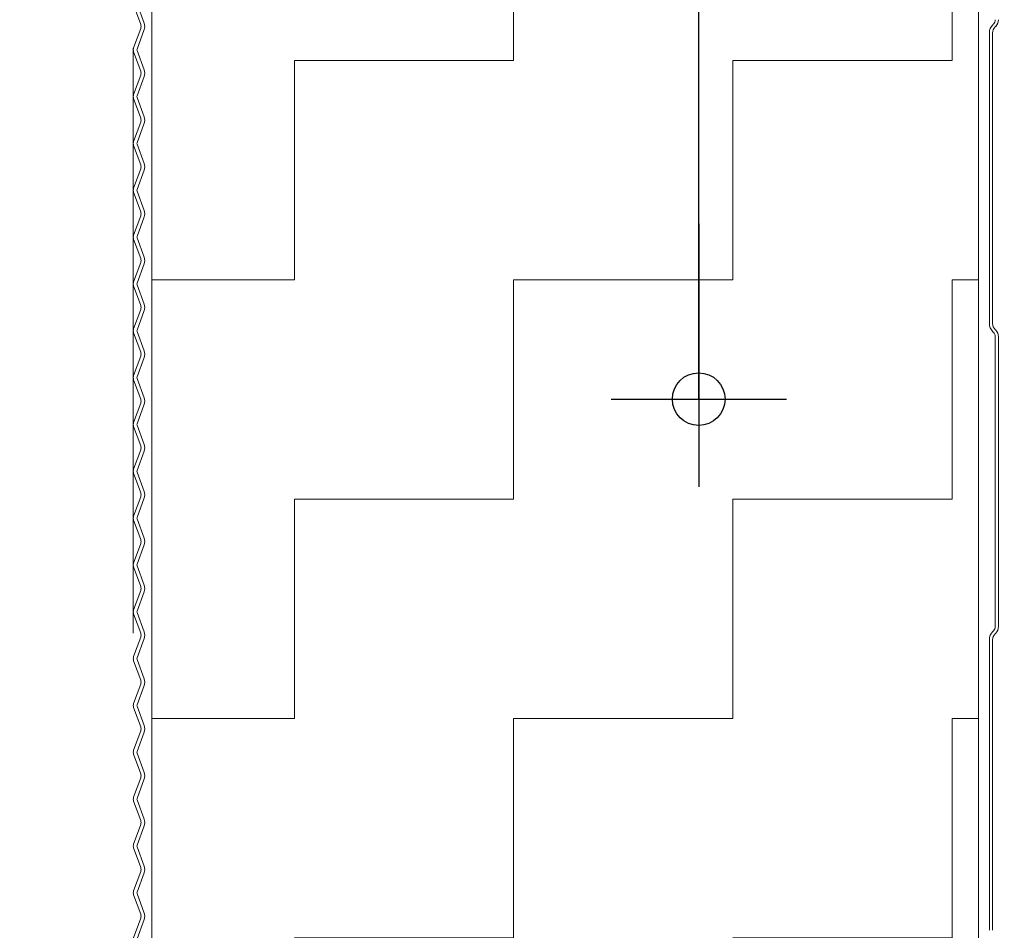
# Model space of a CAD drawing. Header units: metres. Extents: x 1316.5 to 1415.3, y -94.1 to -52.
# Tile 403 of 656: x 1400.578 to 1400.746, y -73.986 to -73.83. Entities that reach past the tile are written whole.
import ezdxf

# ---------------------------------------------------------------- set-up
doc = ezdxf.new("R2010")
doc.units = ezdxf.units.M
doc.header["$PDMODE"] = 65
doc.linetypes.add('AUSGEZOGEN', pattern=[0])
doc.linetypes.add('PUNKT2_S9', pattern=[0.0015, 0, -0.0015])
doc.layers.add('XR$4$_42143', color=7, linetype='Continuous')
doc.layers.add('XR$4$_42154', color=7, linetype='Continuous')
for name, color, linetype, lineweight in [('XR$4$Maßlinie 1_50', 7, 'AUSGEZOGEN', 25), ('XR$4$Muster', 4, 'AUSGEZOGEN', 13), ('XR$4$Wand Mauerwerk nt', 7, 'AUSGEZOGEN', 25), ('XR$4$Wand Mauerwerk tr_1', 42, 'AUSGEZOGEN', 18)]:
    doc.layers.add(name, color=color, linetype=linetype, lineweight=lineweight)
doc.styles.add('ARIAL', font='arial.ttf')
doc.dimstyles.new('DIMSTYLE_4', dxfattribs={"dimtxt": 0.04, "dimasz": 0.03, "dimexe": 0, "dimexo": 1e-06, "dimgap": 0.02, "dimtad": 2, "dimdec": 1, "dimlfac": 100, "dimrnd": 0.5, "dimzin": 4, "dimdsep": 46, "dimtxsty": 'ARIAL', "dimblk1": 'ALL_ML_KREIS', "dimblk2": 'ALL_ML_KREIS', "dimsah": 1, "dimcen": 0, "dimse1": 1, "dimse2": 1, "dimclrd": 7, "dimclre": 7, "dimclrt": 7, "dimadec": 0, "dimazin": 0, "dimtfac": 1, "dimtdec": 0, "dimtix": 1, "dimtmove": 2, "dimatfit": 3, "dimfxl": 0, "dimtzin": 0, "dimlwd": 0, "dimlwe": 25, "dimarcsym": 0})
doc.dimstyles.new('DIMSTYLE_5', dxfattribs={"dimtxt": 0.04, "dimasz": 0.03, "dimexe": 0, "dimexo": 1e-06, "dimgap": 0.02, "dimtad": 2, "dimdec": 1, "dimlfac": 100, "dimrnd": 0.5, "dimzin": 4, "dimdsep": 46, "dimtxsty": 'ARIAL', "dimblk1": 'ALL_ML_KREIS', "dimblk2": 'ALL_ML_KREIS', "dimsah": 1, "dimcen": 0, "dimse1": 1, "dimse2": 1, "dimclrd": 7, "dimclre": 7, "dimclrt": 7, "dimadec": 0, "dimazin": 0, "dimtfac": 1, "dimtdec": 0, "dimtix": 1, "dimtmove": 2, "dimatfit": 3, "dimfxl": 0, "dimtvp": 1.2, "dimtzin": 0, "dimlwd": 0, "dimlwe": 25, "dimarcsym": 0})

# ---------------------------------------------------------------- blocks, each defined once
blk = doc.blocks.new('ALL_ML_KREIS')
at = {"color": 0, "linetype": 'ByBlock', "lineweight": -2}
for p, q in [((0, -0.5), (0, 0.5)), ((-1, 0), (0.5, 0))]:
    blk.add_line(p, q, dxfattribs=at)
blk.add_circle((0, 0), 0.15, dxfattribs=at)
blk = doc.blocks.new('*D426')
at = {"layer": 'DEFPOINTS', "color": 7, "linetype": 'AUSGEZOGEN', "lineweight": 25, "transparency": 33554687}
for p in [(1400.93809, -73.89537), (1400.48086, -73.90537), (1400.85393, -73.90537)]:
    blk.add_point(p, dxfattribs=at)
at = {"layer": 'XR$4$Maßlinie 1_50', "color": 7, "linetype": 'AUSGEZOGEN', "lineweight": -2, "transparency": 33554687}
blk.add_line((1400.48086, -73.90537), (1400.48086, -73.89537), dxfattribs=at)
at = {"layer": 'XR$4$Maßlinie 1_50', "color": 7, "linetype": 'AUSGEZOGEN', "lineweight": 25, "transparency": 33554687, "xscale": 0.03, "yscale": 0.03, "zscale": 0.03}
for p, rotation in [((1400.48086, -73.90537), 270), ((1400.48086, -73.89537), 90)]:
    blk.add_blockref('ALL_ML_KREIS', p, dxfattribs=dict(at, rotation=rotation))
at = {"layer": 'XR$4$Maßlinie 1_50', "color": 7, "linetype": 'AUSGEZOGEN', "lineweight": 25, "transparency": 33554687, "insert": (1400.43586, -73.89678), "char_height": 0.04, "width": 0.12, "attachment_point": 5, "rotation": 90, "style": 'ARIAL'}
blk.add_mtext('\\A1;{\\A1;{1\\H0.026400;\\S^ ;}}', dxfattribs=at)
blk = doc.blocks.new('*D427')
at = {"layer": 'DEFPOINTS', "color": 7, "linetype": 'AUSGEZOGEN', "lineweight": 25, "transparency": 33554687}
for p in [(1400.85325, -73.49537), (1400.48086, -73.89537), (1400.93809, -73.89537)]:
    blk.add_point(p, dxfattribs=at)
at = {"layer": 'XR$4$Maßlinie 1_50', "color": 7, "linetype": 'AUSGEZOGEN', "lineweight": -2, "transparency": 33554687}
blk.add_line((1400.48086, -73.89537), (1400.48086, -73.49537), dxfattribs=at)
at = {"layer": 'XR$4$Maßlinie 1_50', "color": 7, "linetype": 'AUSGEZOGEN', "lineweight": 25, "transparency": 33554687, "xscale": 0.03, "yscale": 0.03, "zscale": 0.03}
for p, rotation in [((1400.48086, -73.49537), 90), ((1400.48086, -73.89537), 270)]:
    blk.add_blockref('ALL_ML_KREIS', p, dxfattribs=dict(at, rotation=rotation))
at = {"layer": 'XR$4$Maßlinie 1_50', "color": 7, "linetype": 'AUSGEZOGEN', "lineweight": 25, "transparency": 33554687, "insert": (1400.45018, -73.69711), "char_height": 0.04, "width": 0.16, "attachment_point": 5, "rotation": 90, "style": 'ARIAL'}
blk.add_mtext('\\A1;{\\A1;{40\\H0.026400;\\S^ ;}}', dxfattribs=at)
blk = doc.blocks.new('*D491')
at = {"layer": 'DEFPOINTS', "color": 7, "linetype": 'AUSGEZOGEN', "lineweight": 25, "transparency": 33554687}
for p in [(1400.74203, -73.72037), (1400.69419, -73.89537), (1400.74747, -73.89537)]:
    blk.add_point(p, dxfattribs=at)
at = {"layer": 'XR$4$Maßlinie 1_50', "color": 7, "linetype": 'AUSGEZOGEN', "lineweight": -2, "transparency": 33554687}
blk.add_line((1400.69419, -73.89537), (1400.69419, -73.72037), dxfattribs=at)
at = {"layer": 'XR$4$Maßlinie 1_50', "color": 7, "linetype": 'AUSGEZOGEN', "lineweight": 25, "transparency": 33554687, "xscale": 0.03, "yscale": 0.03, "zscale": 0.03}
for p, rotation in [((1400.69419, -73.72037), 90), ((1400.69419, -73.89537), 270)]:
    blk.add_blockref('ALL_ML_KREIS', p, dxfattribs=dict(at, rotation=rotation))
at = {"layer": 'XR$4$Maßlinie 1_50', "color": 7, "linetype": 'AUSGEZOGEN', "lineweight": 25, "transparency": 33554687, "insert": (1400.66419, -73.7916), "char_height": 0.04, "width": 0.16, "attachment_point": 5, "rotation": 90, "style": 'ARIAL'}
blk.add_mtext('\\A1;{\\A1;{17\\H0.026400;\\S5^ ;}}', dxfattribs=at)

msp = doc.modelspace()

# ---------------------------------------------------------------- hatches: boundary and pattern name
at = {"layer": 'XR$4$Muster', "linetype": 'AUSGEZOGEN', "lineweight": 13, "transparency": 33554687}
h = msp.add_hatch(dxfattribs=at)
h.set_pattern_fill('MUSTER', color=4, scale=0.0375, angle=90, style=0, pattern_type=2)
h.set_pattern_definition([(90, (-0.075, 0.075), (-0.0375, 0.0375), [0.0375, -0.0375]), (180, (-0.075, 0.075), (-0.0375, -0.0375), [0.0375, -0.0375])])
h.paths.add_polyline_path([(1400.74203, -74.24147), (1400.74203, -73.72037), (1400.60062, -73.72037), (1400.60062, -74.24147)], flags=0)

# ---------------------------------------------------------------- linework, layer by layer
at = {"layer": 'XR$4$_42143', "color": 30, "linetype": 'AUSGEZOGEN', "lineweight": 13, "transparency": 33554687}
for p, q in [((1400.59753, -73.82797), (1400.59874, -73.83129)), ((1400.59933, -73.83107), (1400.59812, -73.82775)), ((1400.74461, -73.83123), (1400.7445, -73.83133)), ((1400.59874, -73.83197), (1400.59753, -73.83529)), ((1400.59812, -73.83551), (1400.59933, -73.83219)), ((1400.74392, -73.83275), (1400.74392, -73.88243)), ((1400.74447, -73.88243), (1400.74447, -73.83275)), ((1400.74489, -73.83172), (1400.745, -73.83162)), ((1400.59753, -73.83597), (1400.59874, -73.8393)), ((1400.59933, -73.83908), (1400.59812, -73.83576)), ((1400.59874, -73.83998), (1400.59753, -73.8433)), ((1400.59812, -73.84352), (1400.59933, -73.84019)), ((1400.59753, -73.84398), (1400.59874, -73.8473)), ((1400.59933, -73.84709), (1400.59812, -73.84377)), ((1400.59874, -73.84799), (1400.59753, -73.85131)), ((1400.59812, -73.85152), (1400.59933, -73.8482)), ((1400.59753, -73.85199), (1400.59874, -73.85531)), ((1400.59933, -73.8551), (1400.59812, -73.85178)), ((1400.59874, -73.856), (1400.59753, -73.85932)), ((1400.59812, -73.85953), (1400.59933, -73.85621)), ((1400.59753, -73.86), (1400.59874, -73.86332)), ((1400.59933, -73.86311), (1400.59812, -73.85979)), ((1400.59874, -73.86401), (1400.59753, -73.86733)), ((1400.59812, -73.86754), (1400.59933, -73.86422)), ((1400.59753, -73.86801), (1400.59874, -73.87133)), ((1400.59933, -73.87112), (1400.59812, -73.86779)), ((1400.59874, -73.87201), (1400.59753, -73.87533)), ((1400.59812, -73.87555), (1400.59933, -73.87223)), ((1400.59753, -73.87602), (1400.59874, -73.87934)), ((1400.59933, -73.87912), (1400.59812, -73.8758)), ((1400.59874, -73.88002), (1400.59753, -73.88334)), ((1400.59812, -73.88356), (1400.59933, -73.88024)), ((1400.745, -73.88356), (1400.74489, -73.88346)), ((1400.59753, -73.88403), (1400.59874, -73.88735)), ((1400.59933, -73.88713), (1400.59812, -73.88381)), ((1400.7445, -73.88384), (1400.74461, -73.88395)), ((1400.74492, -73.88469), (1400.74492, -73.93425)), ((1400.74547, -73.93425), (1400.74547, -73.88469)), ((1400.59874, -73.88803), (1400.59753, -73.89135)), ((1400.59812, -73.89157), (1400.59933, -73.88825)), ((1400.59753, -73.89204), (1400.59874, -73.89536)), ((1400.59933, -73.89514), (1400.59812, -73.89182)), ((1400.59874, -73.89604), (1400.59753, -73.89936)), ((1400.59812, -73.89958), (1400.59933, -73.89625)), ((1400.59753, -73.90004), (1400.59874, -73.90336)), ((1400.59933, -73.90315), (1400.59812, -73.89983)), ((1400.59874, -73.90405), (1400.59753, -73.90737)), ((1400.59812, -73.90758), (1400.59933, -73.90426)), ((1400.59753, -73.90805), (1400.59874, -73.91137)), ((1400.59933, -73.91116), (1400.59812, -73.90784)), ((1400.59874, -73.91206), (1400.59753, -73.91538)), ((1400.59812, -73.91559), (1400.59933, -73.91227)), ((1400.59753, -73.91606), (1400.59874, -73.91938)), ((1400.59933, -73.91917), (1400.59812, -73.91585)), ((1400.59874, -73.92007), (1400.59753, -73.92339)), ((1400.59812, -73.9236), (1400.59933, -73.92028)), ((1400.59753, -73.92407), (1400.59874, -73.92739)), ((1400.59933, -73.92718), (1400.59812, -73.92385)), ((1400.59874, -73.92807), (1400.59753, -73.93139)), ((1400.59812, -73.93161), (1400.59933, -73.92829)), ((1400.59753, -73.93208), (1400.59874, -73.9354)), ((1400.59933, -73.93518), (1400.59812, -73.93186)), ((1400.74461, -73.93499), (1400.7445, -73.9351)), ((1400.74489, -73.93549), (1400.745, -73.93538)), ((1400.59874, -73.93608), (1400.59753, -73.9394)), ((1400.59812, -73.93962), (1400.59933, -73.9363)), ((1400.74392, -73.93651), (1400.74392, -73.9862)), ((1400.74447, -73.9862), (1400.74447, -73.93651)), ((1400.59753, -73.94009), (1400.59874, -73.94341)), ((1400.59933, -73.94319), (1400.59812, -73.93987)), ((1400.59874, -73.94409), (1400.59753, -73.94741)), ((1400.59812, -73.94763), (1400.59933, -73.94431)), ((1400.59753, -73.9481), (1400.59874, -73.95142)), ((1400.59933, -73.9512), (1400.59812, -73.94788)), ((1400.59874, -73.9521), (1400.59753, -73.95542)), ((1400.59812, -73.95564), (1400.59933, -73.95232)), ((1400.59753, -73.9561), (1400.59874, -73.95943)), ((1400.59933, -73.95921), (1400.59812, -73.95589)), ((1400.59874, -73.96011), (1400.59753, -73.96343)), ((1400.59812, -73.96364), (1400.59933, -73.96032)), ((1400.59753, -73.96411), (1400.59874, -73.96743)), ((1400.59933, -73.96722), (1400.59812, -73.9639)), ((1400.59874, -73.96812), (1400.59753, -73.97144)), ((1400.59812, -73.97165), (1400.59933, -73.96833)), ((1400.59753, -73.97212), (1400.59874, -73.97544)), ((1400.59933, -73.97523), (1400.59812, -73.97191)), ((1400.59874, -73.97613), (1400.59753, -73.97945)), ((1400.59812, -73.97966), (1400.59933, -73.97634)), ((1400.59753, -73.98013), (1400.59874, -73.98345)), ((1400.59933, -73.98324), (1400.59812, -73.97992)), ((1400.59874, -73.98413), (1400.59753, -73.98746)), ((1400.59812, -73.98767), (1400.59933, -73.98435))]:
    msp.add_line(p, q, dxfattribs=at)
for centre, radius, start, end in [((1400.5978, -73.83163), 0.001, 340.0189, 19.9791), ((1400.5978, -73.83163), 0.00163, 340.0189, 19.9791), ((1400.74592, -73.83275), 0.002, 135, 180), ((1400.74387, -73.83049), 0.00105, 315, 0), ((1400.74387, -73.83049), 0.0016, 315, 0), ((1400.74592, -73.83275), 0.00145, 135, 180), ((1400.59847, -73.83563), 0.001, 160.0189, 199.9791), ((1400.59847, -73.83563), 0.00037, 160.0189, 199.9791), ((1400.5978, -73.83964), 0.001, 340.0189, 19.9791), ((1400.5978, -73.83964), 0.00163, 340.0189, 19.9791), ((1400.59847, -73.84364), 0.001, 160.0189, 199.9791), ((1400.59847, -73.84364), 0.00037, 160.0189, 199.9791), ((1400.5978, -73.84765), 0.001, 340.0189, 19.9791), ((1400.5978, -73.84765), 0.00163, 340.0189, 19.9791), ((1400.59847, -73.85165), 0.001, 160.0189, 199.9791), ((1400.59847, -73.85165), 0.00037, 160.0189, 199.9791), ((1400.5978, -73.85565), 0.001, 340.0189, 19.9791), ((1400.5978, -73.85565), 0.00163, 340.0189, 19.9791), ((1400.59847, -73.85966), 0.001, 160.0189, 199.9791), ((1400.59847, -73.85966), 0.00037, 160.0189, 199.9791), ((1400.5978, -73.86366), 0.001, 340.0189, 19.9791), ((1400.5978, -73.86366), 0.00163, 340.0189, 19.9791), ((1400.59847, -73.86767), 0.001, 160.0189, 199.9791), ((1400.59847, -73.86767), 0.00037, 160.0189, 199.9791), ((1400.5978, -73.87167), 0.001, 340.0189, 19.9791), ((1400.5978, -73.87167), 0.00163, 340.0189, 19.9791), ((1400.59847, -73.87568), 0.001, 160.0189, 199.9791), ((1400.59847, -73.87568), 0.00037, 160.0189, 199.9791), ((1400.5978, -73.87968), 0.001, 340.0189, 19.9791), ((1400.5978, -73.87968), 0.00163, 340.0189, 19.9791), ((1400.59847, -73.88368), 0.001, 160.0189, 199.9791), ((1400.59847, -73.88368), 0.00037, 160.0189, 199.9791), ((1400.74592, -73.88243), 0.002, 180, 225), ((1400.74592, -73.88243), 0.00145, 180, 225), ((1400.74387, -73.88469), 0.0016, 0, 45), ((1400.74387, -73.88469), 0.00105, 0, 45), ((1400.5978, -73.88769), 0.001, 340.0189, 19.9791), ((1400.5978, -73.88769), 0.001, 340.0189, 19.9791), ((1400.5978, -73.88769), 0.00163, 340.0189, 19.9791), ((1400.5978, -73.88769), 0.00163, 340.0189, 19.9791), ((1400.59847, -73.89169), 0.001, 160.0189, 199.9791), ((1400.59847, -73.89169), 0.00037, 160.0189, 199.9791), ((1400.5978, -73.8957), 0.001, 340.0189, 19.9791), ((1400.5978, -73.8957), 0.00163, 340.0189, 19.9791), ((1400.59847, -73.8997), 0.001, 160.0189, 199.9791), ((1400.59847, -73.8997), 0.00037, 160.0189, 199.9791), ((1400.5978, -73.90371), 0.001, 340.0189, 19.9791), ((1400.5978, -73.90371), 0.001, 340.0189, 19.9791), ((1400.5978, -73.90371), 0.00163, 340.0189, 19.9791), ((1400.5978, -73.90371), 0.00163, 340.0189, 19.9791), ((1400.59847, -73.90771), 0.001, 160.0189, 199.9791), ((1400.59847, -73.90771), 0.00037, 160.0189, 199.9791), ((1400.5978, -73.91172), 0.001, 340.0189, 19.9791), ((1400.5978, -73.91172), 0.00163, 340.0189, 19.9791), ((1400.59847, -73.91572), 0.001, 160.0189, 199.9791), ((1400.59847, -73.91572), 0.00037, 160.0189, 199.9791), ((1400.5978, -73.91972), 0.001, 340.0189, 19.9791), ((1400.5978, -73.91972), 0.001, 340.0189, 19.9791), ((1400.5978, -73.91972), 0.00163, 340.0189, 19.9791), ((1400.5978, -73.91972), 0.00163, 340.0189, 19.9791), ((1400.59847, -73.92373), 0.001, 160.0189, 199.9791), ((1400.59847, -73.92373), 0.00037, 160.0189, 199.9791), ((1400.5978, -73.92773), 0.001, 340.0189, 19.9791), ((1400.5978, -73.92773), 0.00163, 340.0189, 19.9791), ((1400.59847, -73.93174), 0.001, 160.0189, 199.9791), ((1400.59847, -73.93174), 0.00037, 160.0189, 199.9791), ((1400.5978, -73.93574), 0.001, 340.0189, 19.9791), ((1400.5978, -73.93574), 0.001, 340.0189, 19.9791), ((1400.5978, -73.93574), 0.00163, 340.0189, 19.9791), ((1400.5978, -73.93574), 0.00163, 340.0189, 19.9791), ((1400.74592, -73.93651), 0.002, 135, 180), ((1400.74592, -73.93651), 0.00145, 135, 180), ((1400.74387, -73.93425), 0.00105, 315, 0), ((1400.74387, -73.93425), 0.0016, 315, 0), ((1400.59847, -73.93975), 0.001, 160.0189, 199.9791), ((1400.59847, -73.93975), 0.00037, 160.0189, 199.9791), ((1400.5978, -73.94375), 0.001, 340.0189, 19.9791), ((1400.5978, -73.94375), 0.00163, 340.0189, 19.9791), ((1400.59847, -73.94775), 0.001, 160.0189, 199.9791), ((1400.59847, -73.94775), 0.00037, 160.0189, 199.9791), ((1400.5978, -73.95176), 0.001, 340.0189, 19.9791), ((1400.5978, -73.95176), 0.00163, 340.0189, 19.9791), ((1400.59847, -73.95576), 0.001, 160.0189, 199.9791), ((1400.59847, -73.95576), 0.00037, 160.0189, 199.9791), ((1400.5978, -73.95977), 0.001, 340.0189, 19.9791), ((1400.5978, -73.95977), 0.00163, 340.0189, 19.9791), ((1400.59847, -73.96377), 0.001, 160.0189, 199.9791), ((1400.59847, -73.96377), 0.00037, 160.0189, 199.9791), ((1400.5978, -73.96778), 0.001, 340.0189, 19.9791), ((1400.5978, -73.96778), 0.00163, 340.0189, 19.9791), ((1400.59847, -73.97178), 0.001, 160.0189, 199.9791), ((1400.59847, -73.97178), 0.00037, 160.0189, 199.9791), ((1400.5978, -73.97578), 0.001, 340.0189, 19.9791), ((1400.5978, -73.97578), 0.00163, 340.0189, 19.9791), ((1400.59847, -73.97979), 0.001, 160.0189, 199.9791), ((1400.59847, -73.97979), 0.00037, 160.0189, 199.9791), ((1400.5978, -73.98379), 0.001, 340.0189, 19.9791), ((1400.5978, -73.98379), 0.00163, 340.0189, 19.9791)]:
    msp.add_arc(centre, radius, start, end, dxfattribs=at)
at = {"layer": 'XR$4$_42154', "color": 51, "linetype": 'AUSGEZOGEN', "lineweight": 13, "transparency": 33554687}
for p, q in [((1400.59812, -73.82775), (1400.59933, -73.83107)), ((1400.7445, -73.83133), (1400.74461, -73.83123)), ((1400.59933, -73.83219), (1400.59812, -73.83551)), ((1400.74392, -73.88243), (1400.74392, -73.83275)), ((1400.59812, -73.83576), (1400.59933, -73.83908)), ((1400.59933, -73.84019), (1400.59812, -73.84352)), ((1400.59812, -73.84377), (1400.59933, -73.84709)), ((1400.59933, -73.8482), (1400.59812, -73.85152)), ((1400.59812, -73.85178), (1400.59933, -73.8551)), ((1400.59933, -73.85621), (1400.59812, -73.85953)), ((1400.59812, -73.85979), (1400.59933, -73.86311)), ((1400.59933, -73.86422), (1400.59812, -73.86754)), ((1400.59812, -73.86779), (1400.59933, -73.87112)), ((1400.59933, -73.87223), (1400.59812, -73.87555)), ((1400.59812, -73.8758), (1400.59933, -73.87912)), ((1400.59933, -73.88024), (1400.59812, -73.88356)), ((1400.59812, -73.88381), (1400.59933, -73.88713)), ((1400.74461, -73.88395), (1400.7445, -73.88384)), ((1400.74492, -73.93425), (1400.74492, -73.88469)), ((1400.59933, -73.88825), (1400.59812, -73.89157)), ((1400.59812, -73.89182), (1400.59933, -73.89514)), ((1400.59933, -73.89625), (1400.59812, -73.89958)), ((1400.59812, -73.89983), (1400.59933, -73.90315)), ((1400.59933, -73.90426), (1400.59812, -73.90758)), ((1400.59812, -73.90784), (1400.59933, -73.91116)), ((1400.59933, -73.91227), (1400.59812, -73.91559)), ((1400.59812, -73.91585), (1400.59933, -73.91917)), ((1400.59933, -73.92028), (1400.59812, -73.9236)), ((1400.59812, -73.92385), (1400.59933, -73.92718)), ((1400.59933, -73.92829), (1400.59812, -73.93161)), ((1400.59812, -73.93186), (1400.59933, -73.93518)), ((1400.7445, -73.9351), (1400.74461, -73.93499)), ((1400.59933, -73.9363), (1400.59812, -73.93962)), ((1400.74392, -73.9862), (1400.74392, -73.93651)), ((1400.59812, -73.93987), (1400.59933, -73.94319)), ((1400.59933, -73.94431), (1400.59812, -73.94763)), ((1400.59812, -73.94788), (1400.59933, -73.9512)), ((1400.59933, -73.95232), (1400.59812, -73.95564)), ((1400.59812, -73.95589), (1400.59933, -73.95921)), ((1400.59933, -73.96032), (1400.59812, -73.96364)), ((1400.59812, -73.9639), (1400.59933, -73.96722)), ((1400.59933, -73.96833), (1400.59812, -73.97165)), ((1400.59812, -73.97191), (1400.59933, -73.97523)), ((1400.59933, -73.97634), (1400.59812, -73.97966)), ((1400.59812, -73.97992), (1400.59933, -73.98324)), ((1400.59933, -73.98435), (1400.59812, -73.98767))]:
    msp.add_line(p, q, dxfattribs=at)
for centre, radius, start, end in [((1400.5978, -73.83163), 0.00163, 340.0189, 19.9791), ((1400.74592, -73.83275), 0.002, 135, 180), ((1400.74387, -73.83049), 0.00105, 315, 0), ((1400.59847, -73.83563), 0.00037, 160.0189, 199.9791), ((1400.5978, -73.83964), 0.00163, 340.0189, 19.9791), ((1400.59847, -73.84364), 0.00037, 160.0189, 199.9791), ((1400.5978, -73.84765), 0.00163, 340.0189, 19.9791), ((1400.59847, -73.85165), 0.00037, 160.0189, 199.9791), ((1400.5978, -73.85565), 0.00163, 340.0189, 19.9791), ((1400.59847, -73.85966), 0.00037, 160.0189, 199.9791), ((1400.5978, -73.86366), 0.00163, 340.0189, 19.9791), ((1400.59847, -73.86767), 0.00037, 160.0189, 199.9791), ((1400.5978, -73.87167), 0.00163, 340.0189, 19.9791), ((1400.59847, -73.87568), 0.00037, 160.0189, 199.9791), ((1400.5978, -73.87968), 0.00163, 340.0189, 19.9791), ((1400.59847, -73.88368), 0.00037, 160.0189, 199.9791), ((1400.74592, -73.88243), 0.002, 180, 225), ((1400.74387, -73.88469), 0.00105, 0, 45), ((1400.5978, -73.88769), 0.00163, 340.0189, 19.9791), ((1400.5978, -73.88769), 0.00163, 340.0189, 19.9791), ((1400.59847, -73.89169), 0.00037, 160.0189, 199.9791), ((1400.5978, -73.8957), 0.00163, 340.0189, 19.9791), ((1400.59847, -73.8997), 0.00037, 160.0189, 199.9791), ((1400.5978, -73.90371), 0.00163, 340.0189, 19.9791), ((1400.5978, -73.90371), 0.00163, 340.0189, 19.9791), ((1400.59847, -73.90771), 0.00037, 160.0189, 199.9791), ((1400.5978, -73.91172), 0.00163, 340.0189, 19.9791), ((1400.59847, -73.91572), 0.00037, 160.0189, 199.9791), ((1400.5978, -73.91972), 0.00163, 340.0189, 19.9791), ((1400.5978, -73.91972), 0.00163, 340.0189, 19.9791), ((1400.59847, -73.92373), 0.00037, 160.0189, 199.9791), ((1400.5978, -73.92773), 0.00163, 340.0189, 19.9791), ((1400.59847, -73.93174), 0.00037, 160.0189, 199.9791), ((1400.5978, -73.93574), 0.00163, 340.0189, 19.9791), ((1400.5978, -73.93574), 0.00163, 340.0189, 19.9791), ((1400.74592, -73.93651), 0.002, 135, 180), ((1400.74387, -73.93425), 0.00105, 315, 0), ((1400.59847, -73.93975), 0.00037, 160.0189, 199.9791), ((1400.5978, -73.94375), 0.00163, 340.0189, 19.9791), ((1400.59847, -73.94775), 0.00037, 160.0189, 199.9791), ((1400.5978, -73.95176), 0.00163, 340.0189, 19.9791), ((1400.59847, -73.95576), 0.00037, 160.0189, 199.9791), ((1400.5978, -73.95977), 0.00163, 340.0189, 19.9791), ((1400.59847, -73.96377), 0.00037, 160.0189, 199.9791), ((1400.5978, -73.96778), 0.00163, 340.0189, 19.9791), ((1400.59847, -73.97178), 0.00037, 160.0189, 199.9791), ((1400.5978, -73.97578), 0.00163, 340.0189, 19.9791), ((1400.59847, -73.97979), 0.00037, 160.0189, 199.9791), ((1400.5978, -73.98379), 0.00163, 340.0189, 19.9791)]:
    msp.add_arc(centre, radius, start, end, dxfattribs=at)
at = {"layer": 'XR$4$Wand Mauerwerk nt', "color": 7, "linetype": 'AUSGEZOGEN', "lineweight": 13, "transparency": 33554687}
for p, q in [((1400.74203, -73.3454), (1400.74203, -74.24147)), ((1400.60062, -73.72037), (1400.60062, -74.24147))]:
    msp.add_line(p, q, dxfattribs=at)
at = {"layer": 'XR$4$Wand Mauerwerk tr_1', "color": 52, "linetype": 'PUNKT2_S9', "lineweight": 13, "transparency": 33554687}
msp.add_line((1400.59747, -74.73537), (1400.59747, -73.35537), dxfattribs=at)

# ---------------------------------------------------------------- dimensions: what is measured, and where the dimension line sits
at = {"layer": 'XR$4$Maßlinie 1_50', "color": 7, "linetype": 'AUSGEZOGEN', "lineweight": 25, "transparency": 33554687}
for base, p1, p2, dimstyle, picture, middle in [((1400.48086, -73.49537), (1400.93809, -73.89537), (1400.85324, -73.49537), 'DIMSTYLE_4', '*D427', (1400.45018, -73.69711)), ((1400.69419, -73.72037), (1400.74747, -73.89537), (1400.74202, -73.72037), 'DIMSTYLE_4', '*D491', (1400.66419, -73.7916)), ((1400.48086, -73.89537), (1400.85393, -73.90537), (1400.93809, -73.89537), 'DIMSTYLE_5', '*D426', (1400.43586, -73.89678))]:
    dim = msp.add_linear_dim(base=base, p1=p1, p2=p2, angle=90, dimstyle=dimstyle, override={"dimpost": '<>', "dimclrd": 7, "dimclre": 7, "dimclrt": 7, "dimlwd": 0, "dimlwe": 25}, dxfattribs=at)
    dim.commit()
    dim.dimension.update_dxf_attribs({"geometry": picture, "text_midpoint": middle, "dimtype": 160})

doc.saveas('drawing.dxf')
